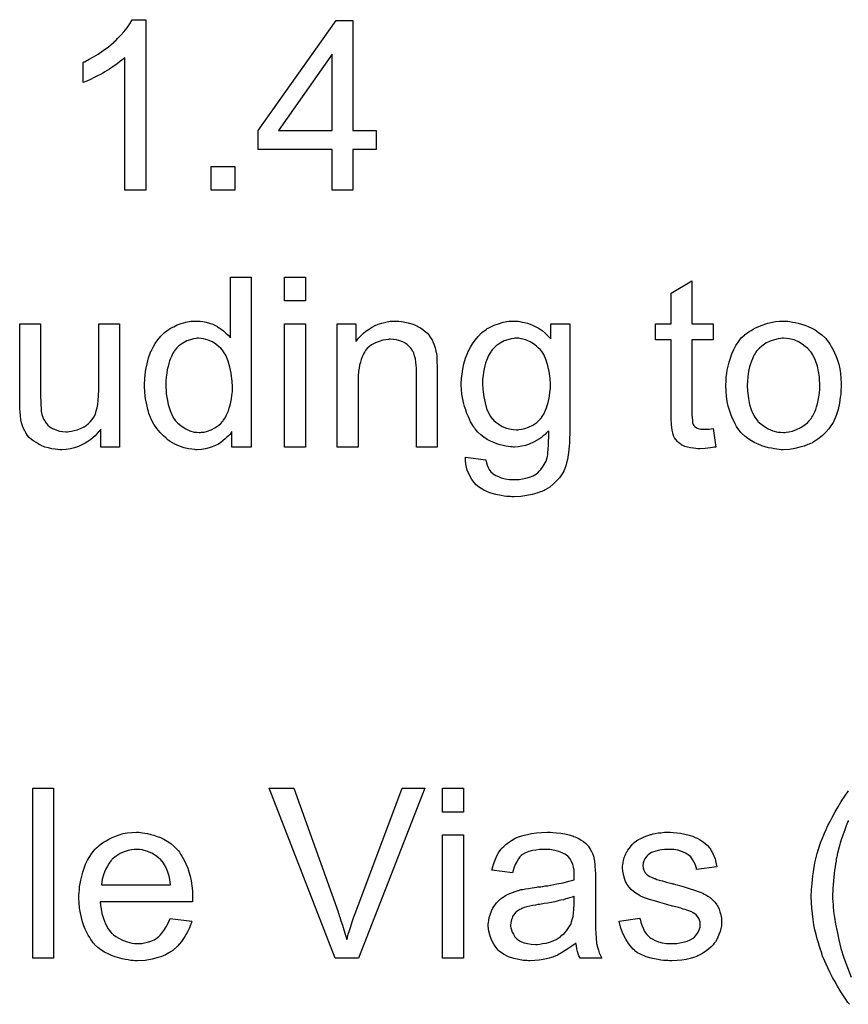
# Model space of a CAD drawing. Extents: x -1.5 to 9, y -3 to 5.
# Tile 331 of 368: x 6.755 to 7.145, y 2.54 to 3.004. Entities that reach past the tile are written whole.
import ezdxf

# ---------------------------------------------------------------- set-up
doc = ezdxf.new("R2010")
doc.units = 0
doc.layers.add('qfn16-30-34-a_mechanical_19', color=1, linetype='CONTINUOUS')

msp = doc.modelspace()

# ---------------------------------------------------------------- linework, layer by layer
at = {"layer": 'qfn16-30-34-a_mechanical_19', "color": 1}
for points in [[(6.814221, 2.923413), (6.804387, 2.923413), (6.804387, 2.986007), (6.804271, 2.985891), (6.803693, 2.985428), (6.802998, 2.984734), (6.801841, 2.983924), (6.800569, 2.982883), (6.798949, 2.981726), (6.797098, 2.980453), (6.795015, 2.97918), (6.794899, 2.97918), (6.794784, 2.979064), (6.79409, 2.978602), (6.792932, 2.978023), (6.791544, 2.977329), (6.789924, 2.976519), (6.788189, 2.975709), (6.786453, 2.974899), (6.784718, 2.974205), (6.784718, 2.983693), (6.784833, 2.983693), (6.785065, 2.983924), (6.785528, 2.98404), (6.786106, 2.984387), (6.7868, 2.984734), (6.78761, 2.985197), (6.789577, 2.986354), (6.791891, 2.987626), (6.794205, 2.989246), (6.796635, 2.991097), (6.799065, 2.993064), (6.79918, 2.99318), (6.799296, 2.993296), (6.799643, 2.993643), (6.800106, 2.99399), (6.801147, 2.995147), (6.802536, 2.996535), (6.803924, 2.998155), (6.805428, 3.000006), (6.806701, 3.001858), (6.807858, 3.003824), (6.814221, 3.003824), (6.814221, 2.923413)], [(6.911872, 2.951644), (6.922748, 2.951644), (6.922748, 2.942619), (6.911872, 2.942619), (6.911872, 2.923413), (6.902038, 2.923413), (6.902038, 2.942619), (6.867212, 2.942619), (6.867212, 2.951644), (6.903889, 3.003477), (6.911872, 3.003477), (6.911872, 2.951644)], [(6.902038, 2.987511), (6.876815, 2.951644), (6.902038, 2.951644), (6.902038, 2.987511)], [(6.85622, 2.923413), (6.844998, 2.923413), (6.844998, 2.934636), (6.85622, 2.934636), (6.85622, 2.923413)], [(6.863972, 2.80246), (6.854832, 2.80246), (6.854832, 2.809749), (6.854716, 2.809633), (6.854601, 2.809402), (6.854253, 2.808939), (6.853791, 2.808361), (6.853212, 2.807782), (6.852518, 2.807088), (6.851708, 2.806278), (6.850667, 2.805468), (6.849626, 2.804658), (6.848468, 2.803849), (6.84708, 2.803154), (6.845576, 2.802576), (6.844072, 2.801997), (6.842336, 2.801535), (6.840485, 2.801303), (6.838518, 2.801187), (6.837824, 2.801187), (6.837361, 2.801303), (6.835973, 2.801419), (6.834353, 2.80165), (6.832386, 2.802113), (6.830188, 2.802807), (6.82799, 2.803733), (6.825791, 2.805006), (6.825676, 2.805006), (6.82556, 2.805237), (6.824866, 2.8057), (6.823824, 2.806625), (6.822552, 2.807782), (6.821048, 2.809286), (6.819543, 2.811138), (6.818039, 2.81322), (6.816767, 2.81565), (6.816767, 2.815766), (6.816651, 2.815997), (6.816535, 2.816344), (6.816304, 2.816807), (6.816073, 2.817501), (6.815725, 2.818311), (6.815494, 2.819121), (6.815263, 2.820162), (6.814684, 2.822476), (6.814106, 2.825137), (6.813758, 2.828146), (6.813643, 2.831385), (6.813643, 2.831501), (6.813643, 2.831732), (6.813643, 2.832195), (6.813643, 2.832889), (6.813758, 2.833583), (6.813758, 2.834509), (6.81399, 2.836592), (6.814337, 2.839021), (6.814916, 2.841682), (6.81561, 2.844459), (6.816535, 2.84712), (6.816535, 2.847236), (6.816651, 2.847467), (6.816882, 2.847814), (6.817114, 2.848277), (6.817808, 2.84955), (6.818734, 2.85117), (6.819891, 2.852905), (6.821395, 2.854641), (6.82313, 2.856492), (6.825213, 2.857996), (6.825328, 2.857996), (6.825444, 2.858112), (6.825791, 2.858343), (6.826254, 2.858575), (6.827411, 2.859153), (6.829031, 2.859963), (6.830882, 2.860657), (6.83308, 2.861236), (6.83551, 2.861698), (6.838056, 2.861814), (6.838981, 2.861814), (6.839907, 2.861698), (6.841179, 2.861583), (6.842684, 2.861236), (6.844303, 2.860889), (6.845923, 2.86031), (6.847427, 2.8595), (6.847659, 2.859385), (6.848121, 2.859153), (6.848816, 2.858575), (6.849741, 2.857996), (6.850898, 2.857186), (6.85194, 2.856145), (6.853096, 2.855104), (6.854138, 2.853831), (6.854138, 2.882524), (6.863972, 2.882524), (6.863972, 2.80246)], [(6.889426, 2.871302), (6.879592, 2.871302), (6.879592, 2.882524), (6.889426, 2.882524), (6.889426, 2.871302)], [(7.071538, 2.860541), (7.081488, 2.860541), (7.081488, 2.852905), (7.071538, 2.852905), (7.071538, 2.818774), (7.071538, 2.818542), (7.071538, 2.81808), (7.071538, 2.817385), (7.071654, 2.816575), (7.07177, 2.814724), (7.071885, 2.813914), (7.072001, 2.813336), (7.072117, 2.813104), (7.072464, 2.812642), (7.072926, 2.812063), (7.073736, 2.811485), (7.073968, 2.811369), (7.074546, 2.811138), (7.075588, 2.810906), (7.077092, 2.810791), (7.078249, 2.810791), (7.078827, 2.810906), (7.079637, 2.810906), (7.080563, 2.811022), (7.081488, 2.811138), (7.082761, 2.80246), (7.08253, 2.80246), (7.082067, 2.802344), (7.081257, 2.802229), (7.080216, 2.802113), (7.079059, 2.801882), (7.077786, 2.801766), (7.07524, 2.80165), (7.074315, 2.80165), (7.073389, 2.801766), (7.072232, 2.801882), (7.070844, 2.801997), (7.069456, 2.802344), (7.068183, 2.802691), (7.06691, 2.80327), (7.066794, 2.803386), (7.066447, 2.803617), (7.065984, 2.803964), (7.06529, 2.804543), (7.064712, 2.805121), (7.064018, 2.805931), (7.063323, 2.806741), (7.062861, 2.807782), (7.062861, 2.807898), (7.062629, 2.808361), (7.062514, 2.809171), (7.062282, 2.810328), (7.062051, 2.811832), (7.061935, 2.812757), (7.061935, 2.813799), (7.061819, 2.815071), (7.061704, 2.816344), (7.061704, 2.817733), (7.061704, 2.819352), (7.061704, 2.852905), (7.054414, 2.852905), (7.054414, 2.860541), (7.061704, 2.860541), (7.061704, 2.874888), (7.071538, 2.880789), (7.071538, 2.860541)], [(6.801957, 2.80246), (6.793164, 2.80246), (6.793164, 2.810906), (6.793048, 2.81079), (6.792817, 2.810443), (6.79247, 2.809981), (6.791891, 2.809402), (6.791197, 2.808708), (6.790387, 2.807782), (6.789462, 2.806972), (6.788305, 2.806047), (6.787032, 2.805121), (6.785643, 2.804311), (6.784139, 2.803501), (6.78252, 2.802691), (6.780668, 2.802113), (6.778817, 2.80165), (6.776734, 2.801303), (6.774652, 2.801187), (6.773842, 2.801187), (6.772801, 2.801303), (6.771528, 2.801419), (6.770024, 2.80165), (6.768404, 2.801997), (6.766784, 2.80246), (6.765049, 2.803154), (6.764817, 2.80327), (6.764355, 2.803501), (6.763545, 2.803964), (6.762619, 2.804543), (6.761462, 2.805237), (6.760421, 2.806047), (6.75938, 2.806972), (6.758454, 2.808014), (6.758338, 2.808129), (6.758107, 2.808592), (6.75776, 2.809171), (6.757297, 2.810096), (6.756718, 2.811137), (6.756256, 2.81241), (6.755793, 2.813799), (6.755446, 2.815303), (6.755446, 2.815418), (6.75533, 2.815881), (6.755214, 2.816575), (6.755214, 2.817501), (6.755099, 2.818889), (6.754983, 2.820394), (6.754867, 2.82236), (6.754867, 2.824559), (6.754867, 2.860541), (6.764702, 2.860541), (6.764702, 2.828261), (6.764702, 2.828145), (6.764702, 2.827914), (6.764702, 2.827567), (6.764702, 2.826988), (6.764702, 2.825716), (6.764817, 2.824096), (6.764817, 2.82236), (6.764933, 2.820625), (6.765049, 2.819121), (6.76528, 2.817848), (6.76528, 2.817732), (6.765512, 2.81727), (6.765743, 2.816575), (6.76609, 2.81565), (6.766669, 2.814724), (6.767363, 2.813683), (6.768173, 2.812757), (6.769214, 2.811832), (6.76933, 2.811716), (6.769792, 2.811485), (6.770371, 2.811137), (6.771297, 2.81079), (6.772338, 2.810328), (6.773611, 2.809981), (6.774999, 2.809749), (6.776619, 2.809633), (6.777429, 2.809633), (6.778239, 2.809749), (6.77928, 2.809865), (6.780553, 2.810212), (6.781941, 2.810559), (6.783445, 2.811137), (6.784949, 2.811832), (6.785181, 2.811947), (6.785643, 2.812294), (6.786338, 2.812757), (6.787148, 2.813452), (6.788073, 2.814377), (6.788999, 2.815418), (6.789809, 2.816575), (6.790503, 2.817964), (6.790618, 2.818195), (6.790734, 2.818658), (6.790966, 2.819584), (6.791313, 2.820856), (6.79166, 2.822476), (6.791891, 2.824443), (6.792007, 2.826757), (6.792123, 2.829418), (6.792123, 2.860541), (6.801957, 2.860541), (6.801957, 2.80246)], [(6.889426, 2.80246), (6.879592, 2.80246), (6.879592, 2.860541), (6.889426, 2.860541), (6.889426, 2.80246)], [(6.933508, 2.861698), (6.934781, 2.861583), (6.936285, 2.861351), (6.937905, 2.861004), (6.93964, 2.860541), (6.94126, 2.859847), (6.941491, 2.859732), (6.941954, 2.8595), (6.942764, 2.859153), (6.94369, 2.858575), (6.944847, 2.85788), (6.945888, 2.856955), (6.946929, 2.856029), (6.947855, 2.854872), (6.947971, 2.854756), (6.948202, 2.854294), (6.948549, 2.853715), (6.949127, 2.852905), (6.94959, 2.851748), (6.950053, 2.850591), (6.950632, 2.849203), (6.950979, 2.847699), (6.950979, 2.847583), (6.951094, 2.84712), (6.95121, 2.846426), (6.951326, 2.845501), (6.951326, 2.844112), (6.951441, 2.842492), (6.951557, 2.840525), (6.951557, 2.838096), (6.951557, 2.80246), (6.941723, 2.80246), (6.941723, 2.837633), (6.941723, 2.837749), (6.941723, 2.837864), (6.941723, 2.838674), (6.941723, 2.839715), (6.941607, 2.840988), (6.941491, 2.842492), (6.94126, 2.843996), (6.940913, 2.845385), (6.940566, 2.846657), (6.940566, 2.846773), (6.940334, 2.84712), (6.939987, 2.847699), (6.93964, 2.848393), (6.939062, 2.849087), (6.938367, 2.849897), (6.937442, 2.850707), (6.9364, 2.851401), (6.936285, 2.851517), (6.935938, 2.851748), (6.935243, 2.85198), (6.934434, 2.852327), (6.933508, 2.852674), (6.932351, 2.853021), (6.930963, 2.853137), (6.929574, 2.853252), (6.928996, 2.853252), (6.928533, 2.853137), (6.927376, 2.853021), (6.925872, 2.85279), (6.924252, 2.852211), (6.922401, 2.851517), (6.92055, 2.850591), (6.918814, 2.849203), (6.918583, 2.848972), (6.91812, 2.848393), (6.917773, 2.84793), (6.917426, 2.847352), (6.916963, 2.846657), (6.916616, 2.845848), (6.916153, 2.844922), (6.91569, 2.843765), (6.915343, 2.842492), (6.914996, 2.841104), (6.914765, 2.8396), (6.914533, 2.83798), (6.914302, 2.836013), (6.914302, 2.834046), (6.914302, 2.80246), (6.904467, 2.80246), (6.904467, 2.860541), (6.913261, 2.860541), (6.913261, 2.852211), (6.913376, 2.852327), (6.913608, 2.852674), (6.913955, 2.853137), (6.914417, 2.853715), (6.915112, 2.854409), (6.915922, 2.855219), (6.916847, 2.856145), (6.918004, 2.85707), (6.919161, 2.85788), (6.92055, 2.858806), (6.922054, 2.859616), (6.923673, 2.86031), (6.925525, 2.860889), (6.927376, 2.861351), (6.929458, 2.861698), (6.931657, 2.861814), (6.932582, 2.861814), (6.933508, 2.861698)], [(6.989738, 2.861698), (6.990548, 2.861583), (6.991589, 2.861351), (6.992746, 2.86112), (6.994019, 2.860773), (6.995292, 2.86031), (6.99668, 2.859732), (6.998069, 2.859037), (6.999573, 2.858227), (7.000961, 2.857302), (7.00235, 2.856145), (7.003738, 2.854872), (7.005011, 2.853368), (7.005011, 2.860541), (7.014035, 2.860541), (7.014035, 2.810328), (7.014035, 2.810212), (7.014035, 2.809749), (7.014035, 2.809055), (7.014035, 2.808129), (7.013919, 2.807088), (7.013919, 2.805815), (7.013804, 2.804427), (7.013688, 2.802923), (7.013341, 2.799799), (7.012878, 2.796559), (7.012531, 2.795055), (7.012184, 2.793667), (7.011721, 2.792394), (7.011258, 2.791237), (7.011258, 2.791122), (7.011143, 2.791006), (7.01068, 2.790312), (7.010101, 2.78927), (7.009176, 2.787998), (7.007903, 2.786609), (7.006399, 2.785105), (7.004548, 2.783601), (7.002465, 2.782328), (7.00235, 2.782328), (7.002234, 2.782213), (7.001887, 2.781981), (7.001424, 2.781865), (7.000845, 2.781518), (7.000151, 2.781287), (6.998416, 2.780709), (6.996333, 2.780014), (6.993788, 2.779552), (6.990895, 2.779089), (6.987771, 2.778973), (6.98673, 2.778973), (6.986036, 2.779089), (6.98511, 2.779089), (6.984185, 2.779204), (6.983028, 2.77932), (6.981755, 2.779552), (6.979094, 2.78013), (6.976317, 2.78094), (6.97354, 2.782097), (6.970995, 2.783717), (6.970879, 2.783832), (6.970763, 2.783948), (6.969953, 2.784642), (6.969028, 2.785684), (6.967871, 2.787188), (6.966714, 2.789155), (6.965673, 2.791584), (6.965325, 2.792973), (6.965094, 2.794477), (6.964863, 2.795981), (6.964863, 2.797716), (6.974466, 2.796444), (6.974466, 2.796212), (6.974582, 2.795749), (6.974813, 2.79494), (6.975044, 2.793898), (6.975507, 2.792857), (6.976086, 2.791816), (6.97678, 2.790774), (6.977705, 2.789965), (6.977937, 2.789849), (6.9784, 2.789502), (6.979209, 2.789039), (6.980367, 2.788576), (6.981755, 2.787998), (6.98349, 2.787535), (6.985573, 2.787188), (6.987771, 2.787072), (6.988928, 2.787072), (6.990085, 2.787188), (6.991705, 2.787419), (6.993325, 2.787766), (6.99506, 2.788229), (6.996796, 2.788923), (6.9983, 2.789849), (6.998416, 2.789965), (6.998878, 2.790312), (6.999573, 2.791006), (7.000383, 2.791816), (7.001193, 2.792973), (7.002002, 2.794245), (7.002812, 2.795749), (7.003391, 2.797485), (7.003391, 2.797601), (7.003507, 2.798064), (7.003622, 2.798989), (7.003738, 2.800146), (7.003854, 2.800956), (7.003854, 2.801882), (7.003969, 2.802923), (7.003969, 2.80408), (7.003969, 2.805353), (7.004085, 2.806857), (7.004085, 2.808361), (7.004085, 2.810096), (7.003969, 2.809981), (7.003738, 2.809749), (7.003391, 2.809402), (7.002928, 2.808939), (7.00235, 2.808361), (7.00154, 2.807667), (7.000614, 2.806972), (6.999688, 2.806278), (6.997259, 2.80489), (6.994598, 2.803617), (6.993093, 2.803154), (6.991474, 2.802807), (6.989738, 2.802576), (6.988003, 2.80246), (6.987424, 2.80246), (6.986846, 2.802576), (6.986036, 2.802576), (6.984994, 2.802691), (6.983837, 2.802923), (6.982565, 2.803154), (6.981176, 2.803501), (6.979672, 2.803964), (6.978168, 2.804543), (6.976664, 2.805237), (6.975044, 2.806047), (6.97354, 2.807088), (6.972036, 2.808245), (6.970648, 2.809518), (6.969375, 2.811022), (6.969259, 2.811138), (6.969144, 2.811369), (6.968797, 2.811948), (6.968334, 2.812526), (6.967871, 2.813452), (6.967292, 2.814377), (6.966714, 2.815534), (6.966135, 2.816923), (6.965557, 2.818311), (6.964978, 2.819931), (6.9644, 2.821551), (6.963937, 2.823402), (6.963127, 2.827336), (6.963011, 2.829534), (6.962896, 2.831732), (6.962896, 2.831848), (6.962896, 2.832079), (6.962896, 2.832542), (6.962896, 2.833121), (6.963011, 2.83393), (6.963011, 2.83474), (6.963243, 2.836823), (6.96359, 2.839137), (6.964168, 2.841682), (6.964863, 2.844343), (6.965904, 2.847005), (6.965904, 2.84712), (6.96602, 2.847352), (6.966251, 2.847699), (6.966483, 2.848162), (6.967177, 2.849434), (6.968102, 2.851054), (6.969375, 2.85279), (6.970879, 2.854525), (6.972615, 2.856376), (6.974582, 2.85788), (6.974697, 2.85788), (6.974813, 2.857996), (6.97516, 2.858227), (6.975623, 2.858459), (6.97678, 2.859153), (6.9784, 2.859847), (6.980367, 2.860541), (6.982681, 2.861236), (6.985226, 2.861698), (6.988003, 2.861814), (6.989044, 2.861814), (6.989738, 2.861698)], [(7.116661, 2.861698), (7.117702, 2.861583), (7.118859, 2.861351), (7.120132, 2.86112), (7.121636, 2.860889), (7.12476, 2.859847), (7.12638, 2.859269), (7.128, 2.858459), (7.129619, 2.857649), (7.131239, 2.856492), (7.132743, 2.855335), (7.134248, 2.853947), (7.134363, 2.853831), (7.134595, 2.853599), (7.134942, 2.853137), (7.135404, 2.852558), (7.135983, 2.851748), (7.136677, 2.850707), (7.137371, 2.84955), (7.138066, 2.848277), (7.13876, 2.846889), (7.139454, 2.845153), (7.140148, 2.843418), (7.140727, 2.841451), (7.14119, 2.839368), (7.141537, 2.83717), (7.141768, 2.834856), (7.141884, 2.832311), (7.141884, 2.832195), (7.141884, 2.831848), (7.141884, 2.831269), (7.141884, 2.830459), (7.141768, 2.829534), (7.141652, 2.828377), (7.141652, 2.82722), (7.141421, 2.825947), (7.141074, 2.823055), (7.14038, 2.820162), (7.13957, 2.81727), (7.138413, 2.814609), (7.138413, 2.814493), (7.138297, 2.814377), (7.138066, 2.81403), (7.137834, 2.813567), (7.137024, 2.81241), (7.135983, 2.811022), (7.134595, 2.809402), (7.132859, 2.807782), (7.130892, 2.806162), (7.128578, 2.804658), (7.128462, 2.804658), (7.128347, 2.804543), (7.128, 2.804311), (7.127421, 2.80408), (7.126843, 2.803849), (7.126149, 2.803617), (7.124413, 2.802923), (7.122446, 2.802344), (7.120016, 2.801766), (7.117471, 2.801303), (7.114694, 2.801187), (7.113537, 2.801187), (7.112612, 2.801303), (7.11157, 2.801419), (7.110413, 2.80165), (7.109025, 2.801882), (7.107636, 2.802113), (7.104513, 2.803039), (7.102777, 2.803733), (7.101157, 2.804427), (7.099538, 2.805353), (7.097918, 2.806394), (7.096414, 2.807551), (7.094909, 2.808939), (7.094794, 2.809055), (7.094562, 2.809286), (7.094215, 2.809749), (7.093752, 2.810443), (7.093174, 2.811253), (7.092596, 2.812179), (7.091901, 2.813336), (7.091207, 2.814724), (7.090513, 2.816228), (7.089819, 2.817964), (7.08924, 2.819815), (7.088662, 2.821782), (7.088199, 2.82398), (7.087852, 2.826294), (7.08762, 2.82884), (7.087505, 2.831501), (7.087505, 2.831732), (7.087505, 2.832195), (7.08762, 2.833005), (7.08762, 2.834162), (7.087736, 2.835435), (7.087967, 2.837054), (7.088199, 2.838674), (7.088662, 2.840525), (7.089124, 2.842377), (7.089703, 2.844343), (7.090397, 2.846426), (7.091323, 2.848393), (7.092248, 2.850244), (7.093521, 2.852095), (7.094794, 2.853831), (7.096414, 2.855335), (7.096529, 2.855451), (7.096761, 2.855566), (7.097224, 2.855914), (7.097802, 2.856376), (7.098496, 2.856839), (7.099422, 2.857418), (7.100347, 2.857996), (7.101504, 2.858575), (7.102777, 2.859153), (7.104166, 2.859732), (7.107289, 2.860773), (7.110876, 2.861583), (7.112727, 2.861698), (7.114694, 2.861814), (7.115851, 2.861814), (7.116661, 2.861698)], [(6.839097, 2.853715), (6.838518, 2.853715), (6.838056, 2.853599), (6.836783, 2.853484), (6.835279, 2.853021), (6.833543, 2.852443), (6.831692, 2.851401), (6.829841, 2.850128), (6.828915, 2.849203), (6.828105, 2.848277), (6.828105, 2.848162), (6.827874, 2.848046), (6.827758, 2.847699), (6.827411, 2.847236), (6.827064, 2.846657), (6.826717, 2.845963), (6.82637, 2.845153), (6.825907, 2.844228), (6.825444, 2.843071), (6.825097, 2.841798), (6.82475, 2.84041), (6.824403, 2.838906), (6.824172, 2.837286), (6.82394, 2.835435), (6.823709, 2.833468), (6.823709, 2.831385), (6.823709, 2.831269), (6.823709, 2.830922), (6.823709, 2.830344), (6.823824, 2.829534), (6.823824, 2.828608), (6.82394, 2.827567), (6.824287, 2.825137), (6.824866, 2.822476), (6.825676, 2.819699), (6.826833, 2.817038), (6.827527, 2.815881), (6.828337, 2.814724), (6.828452, 2.814724), (6.828568, 2.814493), (6.829147, 2.813914), (6.830188, 2.812989), (6.831461, 2.812063), (6.83308, 2.811022), (6.835047, 2.810096), (6.83713, 2.809518), (6.838287, 2.809402), (6.839444, 2.809286), (6.840022, 2.809286), (6.840485, 2.809402), (6.841758, 2.809518), (6.843262, 2.809981), (6.844998, 2.810559), (6.846849, 2.811485), (6.8487, 2.812757), (6.849626, 2.813567), (6.850435, 2.814493), (6.850435, 2.814609), (6.850667, 2.814724), (6.850898, 2.815071), (6.85113, 2.815534), (6.851477, 2.816113), (6.85194, 2.816691), (6.852287, 2.817617), (6.852749, 2.818542), (6.853212, 2.819584), (6.853559, 2.820741), (6.854022, 2.822129), (6.854369, 2.823517), (6.854601, 2.825137), (6.854832, 2.826757), (6.855063, 2.828608), (6.855063, 2.830575), (6.855063, 2.830691), (6.855063, 2.831154), (6.855063, 2.831732), (6.854948, 2.832542), (6.854948, 2.833468), (6.854832, 2.834625), (6.854716, 2.835897), (6.854485, 2.837286), (6.853906, 2.840063), (6.853096, 2.842955), (6.85194, 2.845732), (6.851245, 2.846889), (6.850435, 2.848046), (6.850435, 2.848162), (6.850204, 2.848277), (6.849626, 2.848972), (6.848584, 2.849897), (6.847311, 2.850938), (6.845692, 2.85198), (6.843725, 2.85279), (6.841526, 2.853484), (6.840369, 2.853599), (6.839097, 2.853715)], [(6.98997, 2.853715), (6.988118, 2.853715), (6.987656, 2.853599), (6.986383, 2.853484), (6.984879, 2.853021), (6.983028, 2.852443), (6.981176, 2.851401), (6.979325, 2.850128), (6.9784, 2.849203), (6.977474, 2.848277), (6.977474, 2.848162), (6.977243, 2.848046), (6.977011, 2.847699), (6.97678, 2.847236), (6.976433, 2.846773), (6.976086, 2.846079), (6.975623, 2.845269), (6.975276, 2.844343), (6.974813, 2.843302), (6.97435, 2.84203), (6.974003, 2.840757), (6.973656, 2.839368), (6.973425, 2.837749), (6.973193, 2.836129), (6.972962, 2.834393), (6.972962, 2.832426), (6.972962, 2.832311), (6.972962, 2.831964), (6.972962, 2.831385), (6.973077, 2.830575), (6.973077, 2.82965), (6.973193, 2.828493), (6.97354, 2.826063), (6.974119, 2.823286), (6.974813, 2.820625), (6.97597, 2.817964), (6.976664, 2.816807), (6.977474, 2.815766), (6.977705, 2.815534), (6.978284, 2.814956), (6.979209, 2.814146), (6.980598, 2.81322), (6.982218, 2.812179), (6.984185, 2.811369), (6.986383, 2.810791), (6.98754, 2.810675), (6.988813, 2.810559), (6.989507, 2.810559), (6.98997, 2.810675), (6.991242, 2.810791), (6.992862, 2.811253), (6.994598, 2.811832), (6.996565, 2.812757), (6.998416, 2.81403), (6.999341, 2.81484), (7.000267, 2.815766), (7.000267, 2.815881), (7.000498, 2.815997), (7.00073, 2.816344), (7.000961, 2.816807), (7.001308, 2.81727), (7.001771, 2.817964), (7.002118, 2.818774), (7.002581, 2.819815), (7.003044, 2.820856), (7.003391, 2.822013), (7.003854, 2.823402), (7.004201, 2.824906), (7.004432, 2.82641), (7.004663, 2.828146), (7.004895, 2.830112), (7.004895, 2.832079), (7.004895, 2.832195), (7.004895, 2.832542), (7.004895, 2.833121), (7.004779, 2.833815), (7.004779, 2.83474), (7.004663, 2.835782), (7.004316, 2.838096), (7.003738, 2.840757), (7.002928, 2.843418), (7.001771, 2.846079), (7.000961, 2.847236), (7.000151, 2.848277), (7.000151, 2.848393), (6.99992, 2.848509), (6.999341, 2.849087), (6.9983, 2.850013), (6.996912, 2.851054), (6.995292, 2.85198), (6.993325, 2.852905), (6.991127, 2.853484), (6.98997, 2.853715)], [(7.114694, 2.853715), (7.114, 2.853715), (7.113422, 2.853599), (7.112149, 2.853484), (7.110413, 2.853021), (7.108446, 2.852327), (7.106364, 2.851401), (7.104397, 2.850013), (7.103356, 2.849087), (7.10243, 2.848162), (7.10243, 2.848046), (7.102199, 2.84793), (7.101967, 2.847583), (7.10162, 2.84712), (7.101273, 2.846542), (7.100926, 2.845848), (7.100463, 2.844922), (7.1, 2.843996), (7.099538, 2.842839), (7.099075, 2.841682), (7.098728, 2.840294), (7.098381, 2.83879), (7.098033, 2.83717), (7.097802, 2.835435), (7.097686, 2.833468), (7.097571, 2.831501), (7.097571, 2.831385), (7.097571, 2.831038), (7.097571, 2.830459), (7.097686, 2.82965), (7.097686, 2.828724), (7.097802, 2.827683), (7.098149, 2.825253), (7.098728, 2.822476), (7.099653, 2.819699), (7.10081, 2.817038), (7.10162, 2.815881), (7.10243, 2.814724), (7.102546, 2.814724), (7.102661, 2.814493), (7.103356, 2.813914), (7.104397, 2.812989), (7.105785, 2.812063), (7.107521, 2.811022), (7.109603, 2.810096), (7.112033, 2.809518), (7.113306, 2.809402), (7.114694, 2.809286), (7.115388, 2.809286), (7.115967, 2.809402), (7.11724, 2.809633), (7.118975, 2.809981), (7.120826, 2.810675), (7.122909, 2.8116), (7.124876, 2.812989), (7.125917, 2.813914), (7.126843, 2.81484), (7.126958, 2.814956), (7.127074, 2.815071), (7.127306, 2.815419), (7.127653, 2.815881), (7.128, 2.81646), (7.128462, 2.817154), (7.128925, 2.81808), (7.129388, 2.819005), (7.129851, 2.820162), (7.130198, 2.821435), (7.130661, 2.822823), (7.131008, 2.824327), (7.131355, 2.826063), (7.131586, 2.827798), (7.131818, 2.829765), (7.131818, 2.831848), (7.131818, 2.831964), (7.131818, 2.832311), (7.131818, 2.832889), (7.131702, 2.833583), (7.131702, 2.834509), (7.131586, 2.83555), (7.131239, 2.83798), (7.130661, 2.840525), (7.129735, 2.843302), (7.128462, 2.845848), (7.127768, 2.84712), (7.126843, 2.848162), (7.126843, 2.848277), (7.126611, 2.848393), (7.125917, 2.849087), (7.124876, 2.849897), (7.123487, 2.850938), (7.121752, 2.85198), (7.119669, 2.852905), (7.117355, 2.853484), (7.116083, 2.853599), (7.114694, 2.853715)], [(6.770834, 2.561596), (6.760999, 2.561596), (6.760999, 2.64166), (6.770834, 2.64166), (6.770834, 2.561596)], [(6.914533, 2.561596), (6.903426, 2.561596), (6.872418, 2.64166), (6.883988, 2.64166), (6.904814, 2.583463), (6.904814, 2.583347), (6.90493, 2.583116), (6.905046, 2.582769), (6.905277, 2.582306), (6.905393, 2.581612), (6.905624, 2.580918), (6.906203, 2.579182), (6.906897, 2.577215), (6.907591, 2.575017), (6.90898, 2.570389), (6.90898, 2.570505), (6.909095, 2.570736), (6.909211, 2.571083), (6.909327, 2.571546), (6.909674, 2.572819), (6.910252, 2.574554), (6.910831, 2.576521), (6.911525, 2.578719), (6.912335, 2.581033), (6.913261, 2.583463), (6.935012, 2.64166), (6.945772, 2.64166), (6.914533, 2.561596)], [(6.963937, 2.630437), (6.954103, 2.630437), (6.954103, 2.64166), (6.963937, 2.64166), (6.963937, 2.630437)], [(7.145702, 2.539844), (7.145008, 2.54077), (7.144198, 2.541927), (7.143272, 2.543315), (7.142346, 2.544819), (7.14119, 2.546555), (7.140148, 2.548406), (7.138991, 2.550373), (7.137834, 2.552456), (7.136677, 2.554654), (7.13552, 2.556968), (7.133322, 2.561943), (7.133206, 2.562059), (7.133091, 2.562521), (7.132859, 2.563331), (7.132512, 2.564373), (7.132049, 2.565645), (7.131586, 2.567034), (7.131124, 2.568769), (7.130545, 2.570736), (7.130082, 2.572703), (7.129504, 2.575017), (7.129041, 2.577331), (7.128694, 2.579761), (7.128, 2.585083), (7.127884, 2.587744), (7.127768, 2.590521), (7.127768, 2.590637), (7.127768, 2.591099), (7.127768, 2.591794), (7.127884, 2.592719), (7.127884, 2.593876), (7.128, 2.595265), (7.128115, 2.596769), (7.128347, 2.598504), (7.128462, 2.600355), (7.12881, 2.602322), (7.129504, 2.606487), (7.130545, 2.610884), (7.131934, 2.615396), (7.132049, 2.615512), (7.132165, 2.615975), (7.132396, 2.616785), (7.132859, 2.617826), (7.133322, 2.618983), (7.134016, 2.620487), (7.134826, 2.622223), (7.135636, 2.624074), (7.136677, 2.626041), (7.137718, 2.628239), (7.138991, 2.630553), (7.14038, 2.632867), (7.141884, 2.635412), (7.143503, 2.637958), (7.145239, 2.640503)], [(7.145239, 2.626388), (7.145008, 2.626041), (7.144776, 2.625462), (7.144545, 2.624768), (7.144198, 2.623958), (7.143851, 2.623032), (7.143503, 2.621991), (7.142578, 2.619561), (7.141768, 2.6169), (7.140958, 2.614008), (7.140148, 2.611), (7.140148, 2.610884), (7.140033, 2.610537), (7.139917, 2.609958), (7.139801, 2.609264), (7.13957, 2.608339), (7.139454, 2.607182), (7.139223, 2.606025), (7.138991, 2.604636), (7.13876, 2.603132), (7.138528, 2.601512), (7.138181, 2.598041), (7.13795, 2.594339), (7.137834, 2.590521), (7.137834, 2.590405), (7.137834, 2.590174), (7.137834, 2.589827), (7.137834, 2.589364), (7.13795, 2.58867), (7.13795, 2.587975), (7.138066, 2.58705), (7.138066, 2.586008), (7.138297, 2.583579), (7.138644, 2.580802), (7.139223, 2.577562), (7.139917, 2.574091), (7.140727, 2.570273), (7.141768, 2.566108), (7.143156, 2.561711), (7.144776, 2.557199), (7.146627, 2.552571)], [(6.811792, 2.620834), (6.812717, 2.620718), (6.813874, 2.620487), (6.815147, 2.620256), (6.816651, 2.619909), (6.818039, 2.619561), (6.819659, 2.618983), (6.821163, 2.618405), (6.822783, 2.617595), (6.824403, 2.616669), (6.826023, 2.615628), (6.827527, 2.614355), (6.828915, 2.612967), (6.829031, 2.612851), (6.829262, 2.612619), (6.829609, 2.612157), (6.830072, 2.611463), (6.830651, 2.610653), (6.831229, 2.609727), (6.831923, 2.60857), (6.832618, 2.607182), (6.833312, 2.605677), (6.834006, 2.604058), (6.834584, 2.602206), (6.835163, 2.60024), (6.835626, 2.598041), (6.835973, 2.595727), (6.836204, 2.593298), (6.83632, 2.590637), (6.83632, 2.590521), (6.83632, 2.590058), (6.83632, 2.589248), (6.836204, 2.588091), (6.792817, 2.588091), (6.792817, 2.587975), (6.792817, 2.587628), (6.792932, 2.587165), (6.792932, 2.586471), (6.793048, 2.585661), (6.79328, 2.584736), (6.793627, 2.582653), (6.794321, 2.580339), (6.795247, 2.577794), (6.796519, 2.57548), (6.798139, 2.573397), (6.798255, 2.573397), (6.79837, 2.573166), (6.799065, 2.572587), (6.800106, 2.571777), (6.801494, 2.570967), (6.803346, 2.570042), (6.805428, 2.569232), (6.807742, 2.568653), (6.809015, 2.568538), (6.810403, 2.568422), (6.811329, 2.568422), (6.81237, 2.568538), (6.813643, 2.568769), (6.815031, 2.569116), (6.816651, 2.569579), (6.818155, 2.570273), (6.819659, 2.571199), (6.819775, 2.571315), (6.820353, 2.571777), (6.821048, 2.572472), (6.821858, 2.573397), (6.822783, 2.57467), (6.823824, 2.57629), (6.824866, 2.578141), (6.825791, 2.580339), (6.835973, 2.579066), (6.835973, 2.578951), (6.835857, 2.578719), (6.835742, 2.578257), (6.83551, 2.577562), (6.835163, 2.576868), (6.834816, 2.575943), (6.83389, 2.573976), (6.832733, 2.571777), (6.831114, 2.569463), (6.829262, 2.567265), (6.826948, 2.565182), (6.826833, 2.565182), (6.826601, 2.564951), (6.826254, 2.56472), (6.825791, 2.564373), (6.825097, 2.564026), (6.824403, 2.563678), (6.823477, 2.563216), (6.822436, 2.562753), (6.821279, 2.56229), (6.820122, 2.561827), (6.81723, 2.561133), (6.81399, 2.560555), (6.810403, 2.560323), (6.809131, 2.560323), (6.808321, 2.560439), (6.807279, 2.560555), (6.806007, 2.560786), (6.804618, 2.561017), (6.803114, 2.561249), (6.799874, 2.562174), (6.798139, 2.562868), (6.796519, 2.563563), (6.794784, 2.564488), (6.793164, 2.56553), (6.79166, 2.566686), (6.790156, 2.568075), (6.79004, 2.568191), (6.789809, 2.568422), (6.789462, 2.568885), (6.788999, 2.569579), (6.78842, 2.570389), (6.787842, 2.571314), (6.787148, 2.572472), (6.786453, 2.573744), (6.785759, 2.575248), (6.785065, 2.576868), (6.784486, 2.578719), (6.783908, 2.580686), (6.783445, 2.582769), (6.783098, 2.585083), (6.782867, 2.587512), (6.782751, 2.590058), (6.782751, 2.590174), (6.782751, 2.590752), (6.782751, 2.591446), (6.782867, 2.592488), (6.782982, 2.59376), (6.783098, 2.595149), (6.783329, 2.596769), (6.783676, 2.598388), (6.784602, 2.602091), (6.785181, 2.603942), (6.785875, 2.605909), (6.7868, 2.60776), (6.787842, 2.609495), (6.788999, 2.611231), (6.790271, 2.612851), (6.790387, 2.612966), (6.790618, 2.613198), (6.791081, 2.613545), (6.79166, 2.614124), (6.792354, 2.614702), (6.79328, 2.615396), (6.794321, 2.616206), (6.795594, 2.6169), (6.796866, 2.61771), (6.79837, 2.618404), (6.79999, 2.619099), (6.801726, 2.619677), (6.803577, 2.620256), (6.805544, 2.620603), (6.807626, 2.620834), (6.809825, 2.62095), (6.810982, 2.62095), (6.811792, 2.620834)], [(6.963937, 2.561596), (6.954103, 2.561596), (6.954103, 2.619677), (6.963937, 2.619677), (6.963937, 2.561596)], [(7.006052, 2.620834), (7.007787, 2.620718), (7.009754, 2.620487), (7.011721, 2.62014), (7.013688, 2.619677), (7.015539, 2.619099), (7.015771, 2.618983), (7.016349, 2.618752), (7.017159, 2.618405), (7.0182, 2.617942), (7.019357, 2.617247), (7.020514, 2.616553), (7.021556, 2.615628), (7.022481, 2.614702), (7.022597, 2.614586), (7.022828, 2.614239), (7.023176, 2.613661), (7.023638, 2.612967), (7.024217, 2.611925), (7.02468, 2.610884), (7.025142, 2.609611), (7.025489, 2.608107), (7.025489, 2.607992), (7.025605, 2.607644), (7.025721, 2.60695), (7.025837, 2.606025), (7.025837, 2.604752), (7.025952, 2.603248), (7.026068, 2.601281), (7.026068, 2.599083), (7.026068, 2.585893), (7.026068, 2.585777), (7.026068, 2.585314), (7.026068, 2.58462), (7.026068, 2.583695), (7.026068, 2.582653), (7.026068, 2.581381), (7.026184, 2.578604), (7.026184, 2.575711), (7.026299, 2.572819), (7.026415, 2.571546), (7.026415, 2.570389), (7.026531, 2.569348), (7.026646, 2.568538), (7.026646, 2.568422), (7.026762, 2.567959), (7.026878, 2.567265), (7.027225, 2.56634), (7.027456, 2.565298), (7.027919, 2.564141), (7.028498, 2.562869), (7.029076, 2.561596), (7.018779, 2.561596), (7.018663, 2.561711), (7.018547, 2.562174), (7.018316, 2.562753), (7.017969, 2.563678), (7.017622, 2.56472), (7.017391, 2.565992), (7.017159, 2.567381), (7.016928, 2.568885), (7.016812, 2.568885), (7.016696, 2.568653), (7.016002, 2.568075), (7.014961, 2.567265), (7.013572, 2.566224), (7.011837, 2.565182), (7.010101, 2.564026), (7.00825, 2.562984), (7.006283, 2.562174), (7.006052, 2.562059), (7.005358, 2.561943), (7.004316, 2.561596), (7.003044, 2.561249), (7.001424, 2.560902), (6.999573, 2.56067), (6.99749, 2.560439), (6.995408, 2.560323), (6.994482, 2.560323), (6.993788, 2.560439), (6.992978, 2.560439), (6.992052, 2.560555), (6.98997, 2.560902), (6.987656, 2.56148), (6.98511, 2.56229), (6.982796, 2.563447), (6.980714, 2.564951), (6.980482, 2.565182), (6.979904, 2.565761), (6.979094, 2.566802), (6.978168, 2.568191), (6.977243, 2.569926), (6.976433, 2.571893), (6.975854, 2.574323), (6.975739, 2.57548), (6.975623, 2.576868), (6.975623, 2.5771), (6.975623, 2.577562), (6.975739, 2.578372), (6.975854, 2.579414), (6.976086, 2.580686), (6.976433, 2.581959), (6.976895, 2.583347), (6.977474, 2.58462), (6.97759, 2.584736), (6.977821, 2.585199), (6.978284, 2.585893), (6.978862, 2.586703), (6.979557, 2.587628), (6.980482, 2.588554), (6.981408, 2.589479), (6.982565, 2.590289), (6.982681, 2.590405), (6.983143, 2.590637), (6.983722, 2.591099), (6.984647, 2.591562), (6.985689, 2.592025), (6.986961, 2.592603), (6.988234, 2.593066), (6.989738, 2.593529), (6.989854, 2.593529), (6.990317, 2.593645), (6.991011, 2.593876), (6.991936, 2.593992), (6.993093, 2.594223), (6.994598, 2.594455), (6.996333, 2.594802), (6.998416, 2.595033), (6.998531, 2.595033), (6.998994, 2.595149), (6.999573, 2.595149), (7.000383, 2.595265), (7.001308, 2.59538), (7.002465, 2.595612), (7.003738, 2.595727), (7.005126, 2.595959), (7.007903, 2.596537), (7.010911, 2.597116), (7.013572, 2.59781), (7.014845, 2.598157), (7.016002, 2.598504), (7.016002, 2.59862), (7.016002, 2.598851), (7.016118, 2.599545), (7.016118, 2.600355), (7.016118, 2.600818), (7.016118, 2.60105), (7.016118, 2.601165), (7.016118, 2.601281), (7.016118, 2.601975), (7.016002, 2.603132), (7.015771, 2.604405), (7.015424, 2.605793), (7.014845, 2.607182), (7.014151, 2.608454), (7.013225, 2.609496), (7.01311, 2.609611), (7.012531, 2.610074), (7.011605, 2.610537), (7.010449, 2.611231), (7.008829, 2.61181), (7.006977, 2.612388), (7.004663, 2.612735), (7.002002, 2.612851), (7.000845, 2.612851), (6.999688, 2.612735), (6.998069, 2.612504), (6.996449, 2.612272), (6.994713, 2.61181), (6.993093, 2.611231), (6.991705, 2.610421), (6.991589, 2.610305), (6.991127, 2.609958), (6.990548, 2.60938), (6.989854, 2.608454), (6.98916, 2.607297), (6.98835, 2.605793), (6.987656, 2.603942), (6.986961, 2.601859), (6.977358, 2.603132), (6.977358, 2.603248), (6.977474, 2.603363), (6.977474, 2.603711), (6.97759, 2.604173), (6.977937, 2.605215), (6.9784, 2.606719), (6.978978, 2.608223), (6.979672, 2.609843), (6.980598, 2.611463), (6.981639, 2.612967), (6.981755, 2.613082), (6.982218, 2.613545), (6.982912, 2.614239), (6.983837, 2.615165), (6.98511, 2.61609), (6.986614, 2.617016), (6.98835, 2.618057), (6.990317, 2.618867), (6.990432, 2.618867), (6.990548, 2.618983), (6.990895, 2.619099), (6.991358, 2.619214), (6.992515, 2.619561), (6.994135, 2.619909), (6.995986, 2.620256), (6.9983, 2.620603), (7.00073, 2.620834), (7.003507, 2.62095), (7.004779, 2.62095), (7.006052, 2.620834)], [(7.062629, 2.620834), (7.064365, 2.620718), (7.066216, 2.620487), (7.068183, 2.620024), (7.070265, 2.619561), (7.072232, 2.618867), (7.072348, 2.618867), (7.072464, 2.618752), (7.073042, 2.61852), (7.073968, 2.618057), (7.075125, 2.617479), (7.076398, 2.616669), (7.07767, 2.615743), (7.078827, 2.614702), (7.079868, 2.613545), (7.079984, 2.613429), (7.080216, 2.612967), (7.080678, 2.612157), (7.081257, 2.611231), (7.081835, 2.609843), (7.082414, 2.608339), (7.082877, 2.606603), (7.08334, 2.604636), (7.073736, 2.603363), (7.073736, 2.603595), (7.073621, 2.604058), (7.073389, 2.604868), (7.073042, 2.605909), (7.072464, 2.60695), (7.07177, 2.608107), (7.07096, 2.609264), (7.069803, 2.610305), (7.069687, 2.610421), (7.069224, 2.610653), (7.06853, 2.611115), (7.067489, 2.611578), (7.066332, 2.612041), (7.064828, 2.612504), (7.062976, 2.612735), (7.061009, 2.612851), (7.059852, 2.612851), (7.058695, 2.612735), (7.057191, 2.612619), (7.055687, 2.612272), (7.054067, 2.611925), (7.052563, 2.611347), (7.051291, 2.610537), (7.051175, 2.610421), (7.050828, 2.61019), (7.050365, 2.609727), (7.049902, 2.609033), (7.049324, 2.608339), (7.048861, 2.607413), (7.048514, 2.606372), (7.048398, 2.60533), (7.048398, 2.605215), (7.048398, 2.604983), (7.048514, 2.604636), (7.048514, 2.604173), (7.048861, 2.603016), (7.049555, 2.601859), (7.049671, 2.601744), (7.049787, 2.601628), (7.050018, 2.601281), (7.050481, 2.600934), (7.050944, 2.600587), (7.051638, 2.600124), (7.052448, 2.599777), (7.053373, 2.599314), (7.053489, 2.599314), (7.05372, 2.599198), (7.054183, 2.599083), (7.054993, 2.598735), (7.05615, 2.598388), (7.057654, 2.598041), (7.05858, 2.597694), (7.059621, 2.597463), (7.060778, 2.597116), (7.062051, 2.596769), (7.062166, 2.596769), (7.062514, 2.596653), (7.063092, 2.596537), (7.063786, 2.596306), (7.064596, 2.596074), (7.065637, 2.595843), (7.067836, 2.595149), (7.070265, 2.594455), (7.072695, 2.593645), (7.074893, 2.592835), (7.075819, 2.592488), (7.076629, 2.592141), (7.07686, 2.592025), (7.077323, 2.591794), (7.078017, 2.591446), (7.079059, 2.590868), (7.0801, 2.590174), (7.081141, 2.589248), (7.082182, 2.588207), (7.083108, 2.58705), (7.083224, 2.586934), (7.083455, 2.586471), (7.083918, 2.585777), (7.084381, 2.584736), (7.084728, 2.583463), (7.085191, 2.582075), (7.085422, 2.580455), (7.085538, 2.578604), (7.085538, 2.578372), (7.085538, 2.577794), (7.085422, 2.576868), (7.085191, 2.575595), (7.084844, 2.574207), (7.084265, 2.572703), (7.083571, 2.570968), (7.082645, 2.569348), (7.08253, 2.569116), (7.082067, 2.568653), (7.081488, 2.567844), (7.080563, 2.566918), (7.07929, 2.565877), (7.077902, 2.56472), (7.076282, 2.563678), (7.074315, 2.562637), (7.074199, 2.562637), (7.074083, 2.562521), (7.073389, 2.56229), (7.072232, 2.561943), (7.070728, 2.56148), (7.068877, 2.561017), (7.066794, 2.56067), (7.064596, 2.560439), (7.062051, 2.560323), (7.061009, 2.560323), (7.060199, 2.560439), (7.059274, 2.560439), (7.058117, 2.560555), (7.05696, 2.56067), (7.055687, 2.560902), (7.05291, 2.56148), (7.050018, 2.56229), (7.047241, 2.563447), (7.045968, 2.564141), (7.044811, 2.564951), (7.044696, 2.565067), (7.04458, 2.565182), (7.043886, 2.565877), (7.042845, 2.566918), (7.041688, 2.568538), (7.040415, 2.570505), (7.039142, 2.572819), (7.038101, 2.575711), (7.037291, 2.578951), (7.04701, 2.580455), (7.04701, 2.580339), (7.04701, 2.580224), (7.047241, 2.579529), (7.047472, 2.578372), (7.047935, 2.5771), (7.048514, 2.575711), (7.049208, 2.574207), (7.050249, 2.572703), (7.051522, 2.57143), (7.051753, 2.571315), (7.052216, 2.570968), (7.053142, 2.570505), (7.054299, 2.569926), (7.055803, 2.569348), (7.057538, 2.568885), (7.059621, 2.568538), (7.062051, 2.568422), (7.063208, 2.568422), (7.064365, 2.568538), (7.065869, 2.568769), (7.067489, 2.569116), (7.069224, 2.569579), (7.070728, 2.570158), (7.072117, 2.571083), (7.072232, 2.571199), (7.072695, 2.571546), (7.073158, 2.572124), (7.073852, 2.572934), (7.074431, 2.57386), (7.075009, 2.575017), (7.075356, 2.576174), (7.075472, 2.577562), (7.075472, 2.577678), (7.075472, 2.578141), (7.075356, 2.578719), (7.075125, 2.579529), (7.074778, 2.580339), (7.074199, 2.581149), (7.073505, 2.582075), (7.072464, 2.582769), (7.072348, 2.582885), (7.072001, 2.583), (7.071422, 2.583347), (7.070497, 2.583695), (7.069108, 2.584157), (7.068298, 2.584504), (7.067373, 2.584736), (7.066332, 2.585083), (7.065175, 2.58543), (7.063902, 2.585777), (7.062398, 2.586124), (7.062282, 2.586124), (7.061935, 2.58624), (7.061356, 2.586356), (7.060662, 2.586587), (7.059737, 2.586818), (7.058695, 2.587166), (7.056497, 2.587744), (7.053952, 2.588554), (7.051522, 2.589248), (7.049208, 2.590058), (7.048167, 2.590521), (7.047357, 2.590868), (7.047125, 2.590984), (7.046663, 2.591215), (7.045968, 2.591678), (7.045043, 2.592256), (7.044002, 2.593066), (7.04296, 2.593992), (7.041919, 2.595033), (7.040993, 2.596306), (7.040878, 2.596421), (7.040646, 2.596884), (7.040299, 2.597694), (7.039952, 2.59862), (7.039605, 2.599777), (7.039258, 2.601165), (7.039026, 2.602554), (7.038911, 2.604173), (7.038911, 2.604405), (7.038911, 2.604868), (7.039026, 2.605562), (7.039142, 2.606603), (7.039373, 2.607644), (7.039605, 2.608917), (7.040068, 2.610074), (7.040646, 2.611347), (7.040762, 2.611463), (7.040993, 2.611925), (7.04134, 2.612504), (7.041919, 2.613314), (7.042613, 2.614124), (7.043423, 2.615165), (7.044349, 2.61609), (7.045506, 2.6169), (7.045621, 2.617016), (7.045968, 2.617132), (7.046431, 2.617479), (7.047125, 2.617826), (7.048051, 2.618289), (7.049092, 2.618752), (7.050365, 2.619214), (7.051753, 2.619677), (7.051985, 2.619793), (7.052448, 2.619909), (7.053257, 2.62014), (7.054299, 2.620371), (7.055572, 2.620603), (7.05696, 2.620718), (7.05858, 2.62095), (7.061356, 2.62095), (7.062629, 2.620834)], [(6.80994, 2.612851), (6.809246, 2.612851), (6.808783, 2.612735), (6.807511, 2.612619), (6.806007, 2.612272), (6.804155, 2.611694), (6.802189, 2.610884), (6.800337, 2.609727), (6.798486, 2.608223), (6.798255, 2.607991), (6.797792, 2.607413), (6.796982, 2.606372), (6.796172, 2.604983), (6.795247, 2.603363), (6.794437, 2.601281), (6.793742, 2.598851), (6.793395, 2.59619), (6.825907, 2.59619), (6.825907, 2.596306), (6.825907, 2.596537), (6.825791, 2.596884), (6.825791, 2.597347), (6.82556, 2.598735), (6.825213, 2.60024), (6.824634, 2.602091), (6.824056, 2.603826), (6.82313, 2.605562), (6.822089, 2.607066), (6.822089, 2.607182), (6.821858, 2.607297), (6.821279, 2.607992), (6.820238, 2.608917), (6.818849, 2.609958), (6.817114, 2.611), (6.815031, 2.611925), (6.812601, 2.612619), (6.811329, 2.612735), (6.80994, 2.612851)], [(7.016118, 2.590752), (7.016002, 2.590752), (7.015886, 2.590637), (7.015539, 2.590521), (7.015077, 2.590405), (7.014498, 2.590174), (7.013804, 2.589942), (7.012994, 2.589711), (7.012068, 2.589479), (7.011027, 2.589132), (7.009754, 2.588901), (7.008482, 2.588554), (7.006977, 2.588207), (7.005358, 2.58786), (7.003738, 2.587513), (7.001887, 2.587281), (6.99992, 2.586934), (6.999688, 2.586934), (6.998994, 2.586818), (6.997837, 2.586587), (6.996565, 2.586356), (6.995176, 2.586124), (6.993788, 2.585777), (6.992515, 2.58543), (6.991358, 2.584967), (6.991242, 2.584967), (6.990895, 2.584736), (6.990432, 2.584504), (6.98997, 2.584157), (6.988581, 2.583232), (6.987424, 2.581843), (6.987424, 2.581728), (6.987193, 2.581496), (6.987077, 2.581033), (6.986846, 2.580455), (6.986614, 2.579761), (6.986383, 2.579066), (6.986267, 2.578141), (6.986151, 2.577215), (6.986151, 2.5771), (6.986151, 2.576521), (6.986267, 2.575827), (6.986499, 2.574901), (6.986846, 2.57386), (6.987424, 2.572819), (6.988118, 2.571662), (6.989044, 2.57062), (6.98916, 2.570505), (6.989623, 2.570273), (6.990317, 2.569811), (6.991242, 2.569348), (6.992515, 2.568885), (6.994019, 2.568422), (6.995755, 2.568191), (6.997837, 2.568075), (6.998763, 2.568075), (6.99992, 2.568191), (7.001193, 2.568422), (7.002812, 2.568653), (7.004432, 2.569116), (7.006168, 2.569695), (7.007903, 2.570505), (7.008135, 2.57062), (7.008597, 2.570968), (7.009407, 2.571546), (7.010333, 2.572356), (7.011374, 2.573282), (7.012531, 2.574439), (7.013457, 2.575827), (7.014382, 2.577331), (7.014498, 2.577447), (7.014614, 2.57791), (7.014845, 2.578719), (7.015192, 2.579761), (7.015539, 2.581149), (7.015771, 2.582769), (7.015886, 2.584736), (7.016002, 2.58705), (7.016118, 2.590752)]]:
    msp.add_lwpolyline(points, dxfattribs=at)

doc.saveas('drawing.dxf')
